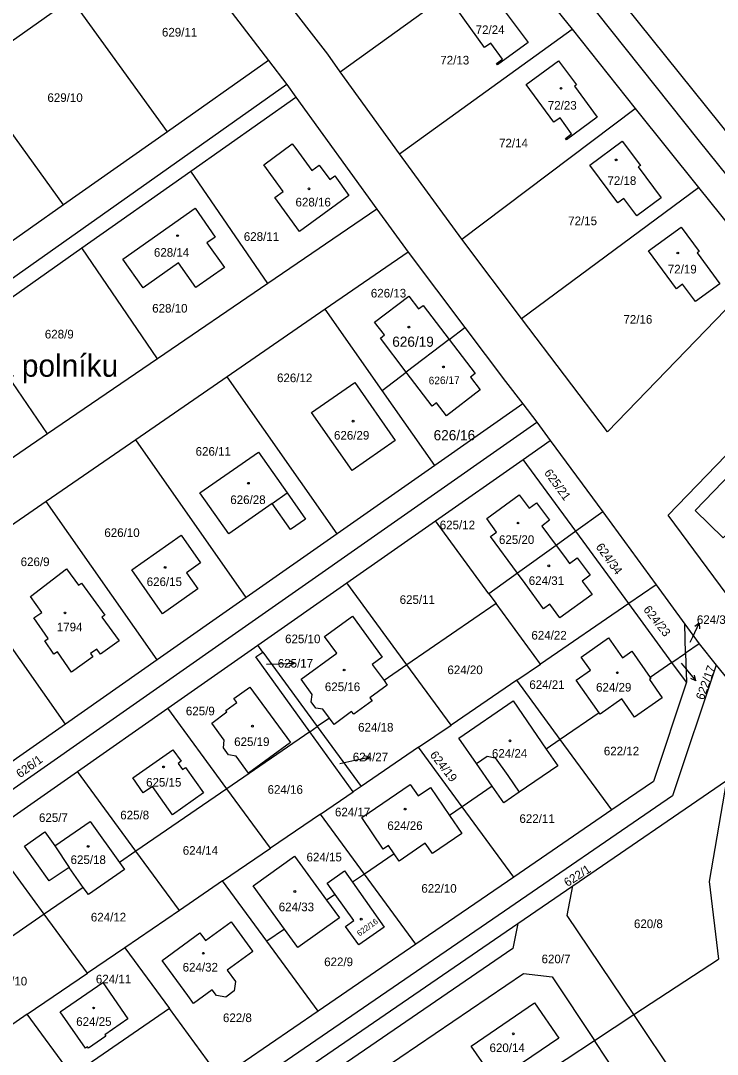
# Model space of a CAD drawing. Extents: x -724107 to -720612, y -1045267 to -1038441.
# Drawn here: x -723114.1 to -722976.9, y -1042945.9 to -1042742.2 of the extents above; entities that cross this region are included whole.
import ezdxf

# ---------------------------------------------------------------- set-up
doc = ezdxf.new("R2010")
doc.units = 0
for name, color, linetype in [('Hranice parcel', 7, 'Continuous'), ('Parcelní čísla', 7, 'Continuous'), ('Pop  PČ popisy', 7, 'Continuous'), ('Vnitřní kresba', 7, 'Continuous'), ('Značky budov', 7, 'Continuous')]:
    doc.layers.add(name, color=color, linetype=linetype)

msp = doc.modelspace()

# ---------------------------------------------------------------- linework, layer by layer
at = {"layer": 'Hranice parcel'}
for p, q in [((-723085.01, -1042724.34), (-723065.3, -1042750.1)), ((-723051.16, -1042752.31), (-723017.94, -1042728.33)), ((-723017.94, -1042728.33), (-723005.52, -1042743.94)), ((-723104.11, -1042737.93), (-723120.15, -1042749.35)), ((-723085.21, -1042764.14), (-723104.11, -1042737.93)), ((-723039.5, -1042768.47), (-723005.52, -1042743.94)), ((-723005.52, -1042743.94), (-722993.11, -1042759.54)), ((-723065.3, -1042750.1), (-723085.21, -1042764.14)), ((-723065.3, -1042750.1), (-723061.67, -1042754.84)), ((-723105.64, -1042778.54), (-723124.47, -1042752.43)), ((-723039.5, -1042768.47), (-723051.16, -1042752.31)), ((-723061.67, -1042754.84), (-723279.63, -1042908.59)), ((-723061.67, -1042754.84), (-723059.9, -1042757.3)), ((-723080.59, -1042771.89), (-723059.9, -1042757.3)), ((-723059.9, -1042757.3), (-723043.98, -1042779.35)), ((-723027.23, -1042785.3), (-722993.11, -1042759.54)), ((-722993.11, -1042759.54), (-722980.65, -1042775.13)), ((-723085.21, -1042764.14), (-723105.64, -1042778.54)), ((-723027.23, -1042785.3), (-723039.5, -1042768.47)), ((-723102.05, -1042787.02), (-723080.59, -1042771.89)), ((-723065.45, -1042794.03), (-723080.59, -1042771.89)), ((-723015.46, -1042800.91), (-722980.65, -1042775.13)), ((-723105.64, -1042778.54), (-723126.07, -1042792.95)), ((-723043.98, -1042779.35), (-723065.45, -1042794.03)), ((-723043.98, -1042779.35), (-723037.83, -1042787.86)), ((-723015.46, -1042800.91), (-723027.23, -1042785.3)), ((-723123.52, -1042802.16), (-723102.05, -1042787.02)), ((-723087.13, -1042808.85), (-723102.05, -1042787.02)), ((-723037.83, -1042787.86), (-723054.11, -1042799.09)), ((-723037.83, -1042787.86), (-723026.62, -1042802.7)), ((-723065.45, -1042794.03), (-723087.13, -1042808.85)), ((-723054.11, -1042799.09), (-723073.46, -1042812.43)), ((-723042.89, -1042815.1), (-723054.11, -1042799.09)), ((-723108.81, -1042823.67), (-723123.52, -1042802.16)), ((-723029.72, -1042805.06), (-723026.62, -1042802.7)), ((-723029.72, -1042805.06), (-723038.17, -1042811.5)), ((-723087.13, -1042808.85), (-723108.81, -1042823.67)), ((-723073.46, -1042812.43), (-723091.45, -1042824.83)), ((-723051.79, -1042843.37), (-723073.46, -1042812.43)), ((-723042.89, -1042815.1), (-723038.17, -1042811.5)), ((-723032.54, -1042829.89), (-723042.89, -1042815.1)), ((-723015.21, -1042817.75), (-723032.54, -1042829.89)), ((-723015.21, -1042817.75), (-723012.48, -1042821.33)), ((-723220.07, -1042966.72), (-723012.48, -1042821.33)), ((-723012.48, -1042821.33), (-723009.81, -1042824.96)), ((-723108.81, -1042823.67), (-723130.49, -1042838.5)), ((-723091.45, -1042824.83), (-723109.07, -1042836.98)), ((-723069.69, -1042855.9), (-723091.45, -1042824.83)), ((-723015.14, -1042828.69), (-723009.81, -1042824.96)), ((-723009.81, -1042824.96), (-722999.49, -1042839)), ((-723032.43, -1042840.79), (-723015.14, -1042828.69)), ((-723004.78, -1042842.82), (-723015.14, -1042828.69)), ((-723032.54, -1042829.89), (-723051.79, -1042843.37)), ((-723109.07, -1042836.98), (-723127.24, -1042849.52)), ((-723087.22, -1042868.18), (-723109.07, -1042836.98)), ((-722999.49, -1042839), (-723004.78, -1042842.82)), ((-723049.86, -1042853.01), (-723032.43, -1042840.79)), ((-723021.89, -1042855.18), (-723032.43, -1042840.79)), ((-723051.79, -1042843.37), (-723069.69, -1042855.9)), ((-723004.78, -1042842.82), (-723008.66, -1042845.62)), ((-722994.32, -1042857.09), (-723004.78, -1042842.82)), ((-723008.66, -1042845.62), (-723016.27, -1042851.12)), ((-723105.3, -1042880.85), (-723127.24, -1042849.52)), ((-723016.27, -1042851.12), (-723021.89, -1042855.18)), ((-723067.41, -1042865.29), (-723049.86, -1042853.01)), ((-723038.03, -1042869.16), (-723049.86, -1042853.01)), ((-722988.95, -1042853.42), (-722994.32, -1042857.09)), ((-722988.95, -1042853.42), (-722983.35, -1042861.11)), ((-723021.89, -1042855.18), (-723020.49, -1042857.09)), ((-723069.69, -1042855.9), (-723087.22, -1042868.18)), ((-723020.49, -1042857.09), (-723038.03, -1042869.16)), ((-723011.77, -1042869.01), (-723020.49, -1042857.09)), ((-722994.32, -1042857.09), (-723011.77, -1042869.01)), ((-722985.86, -1042868.7), (-722994.32, -1042857.09)), ((-722983.35, -1042861.11), (-722980.5, -1042865.01)), ((-722983.18, -1042866.86), (-722983.35, -1042861.11)), ((-723085.1, -1042877.68), (-723067.41, -1042865.29)), ((-723066.43, -1042866.63), (-723067.41, -1042865.29)), ((-722980.5, -1042865.01), (-722983.18, -1042866.86)), ((-722980.5, -1042865.01), (-722977.15, -1042869.19)), ((-723066.43, -1042866.63), (-723055.69, -1042881.31)), ((-722985.86, -1042868.7), (-722983.18, -1042866.86)), ((-722983.18, -1042866.86), (-722983.02, -1042872.58)), ((-723087.22, -1042868.18), (-723105.3, -1042880.85)), ((-723038.03, -1042869.16), (-723042.55, -1042872.27)), ((-723029.34, -1042881.01), (-723038.03, -1042869.16)), ((-723016.42, -1042872.19), (-723011.77, -1042869.01)), ((-722985.86, -1042868.7), (-722990.13, -1042871.64)), ((-722983.02, -1042872.58), (-722985.86, -1042868.7)), ((-722977.15, -1042869.19), (-722970.2, -1042877.85)), ((-723016.42, -1042872.19), (-723029.34, -1042881.01)), ((-723007.88, -1042883.86), (-723016.42, -1042872.19)), ((-723102.91, -1042890.16), (-723085.1, -1042877.68)), ((-723073.48, -1042893.55), (-723085.1, -1042877.68)), ((-723053.28, -1042879.65), (-723055.69, -1042881.31)), ((-723000.21, -1042878.58), (-723007.88, -1042883.86)), ((-723105.3, -1042880.85), (-723123.19, -1042893.37)), ((-723057.18, -1042882.33), (-723055.69, -1042881.31)), ((-723055.69, -1042881.31), (-723047.06, -1042893.11)), ((-723035.75, -1042885.39), (-723029.34, -1042881.01)), ((-723057.18, -1042882.33), (-723073.48, -1042893.55)), ((-723048.64, -1042894.19), (-723057.18, -1042882.33)), ((-723007.88, -1042883.86), (-723010.61, -1042885.74)), ((-722997.72, -1042897.73), (-723007.88, -1042883.86)), ((-723035.75, -1042885.39), (-723047.06, -1042893.11)), ((-723027.15, -1042897.13), (-723035.75, -1042885.39)), ((-723120.86, -1042902.73), (-723102.91, -1042890.16)), ((-723091.41, -1042905.88), (-723102.91, -1042890.16)), ((-723005.36, -1042912.67), (-722975.11, -1042891.93)), ((-723073.48, -1042893.55), (-723091.41, -1042905.88)), ((-723064.88, -1042905.29), (-723073.48, -1042893.55)), ((-723055.06, -1042898.58), (-723048.64, -1042894.19)), ((-723047.06, -1042893.11), (-723048.64, -1042894.19)), ((-723021.25, -1042893.06), (-723027.15, -1042897.13)), ((-723027.15, -1042897.13), (-723029.65, -1042898.85)), ((-723017.02, -1042910.97), (-723027.15, -1042897.13)), ((-722997.72, -1042897.73), (-723017.02, -1042910.97)), ((-723055.06, -1042898.58), (-723064.88, -1042905.29)), ((-723046.4, -1042910.38), (-723055.06, -1042898.58)), ((-723109.47, -1042918.3), (-723120.86, -1042902.73)), ((-723091.41, -1042905.88), (-723094.66, -1042908.12)), ((-723082.85, -1042917.56), (-723091.41, -1042905.88)), ((-723074.33, -1042911.74), (-723064.88, -1042905.29)), ((-723040.56, -1042906.36), (-723046.4, -1042910.38)), ((-723046.4, -1042910.38), (-723048.76, -1042912)), ((-723036.28, -1042924.18), (-723046.4, -1042910.38)), ((-723074.33, -1042911.74), (-723082.85, -1042917.56)), ((-723065.62, -1042923.62), (-723074.33, -1042911.74)), ((-723017.02, -1042910.97), (-723036.28, -1042924.18)), ((-723016.22, -1042920.12), (-723005.36, -1042912.67)), ((-723101.76, -1042913), (-723109.47, -1042918.3)), ((-723052.19, -1042914.37), (-723053.86, -1042915.52)), ((-723109.47, -1042918.3), (-723127.66, -1042930.82)), ((-723100.95, -1042929.93), (-723109.47, -1042918.3)), ((-723082.85, -1042917.56), (-723093.57, -1042924.88)), ((-723163.54, -1043021.15), (-723016.22, -1042920.12)), ((-723062.14, -1042921.22), (-723065.62, -1042923.62)), ((-723093.57, -1042924.88), (-723100.95, -1042929.93)), ((-723093.57, -1042924.88), (-723084.82, -1042936.83)), ((-723055.53, -1042937.38), (-723065.62, -1042923.62)), ((-723036.28, -1042924.18), (-723055.53, -1042937.38)), ((-722993.36, -1042938.06), (-722976.7, -1042927.12)), ((-723112.8, -1042938.01), (-723100.95, -1042929.93)), ((-723084.82, -1042936.83), (-723103.98, -1042950.03)), ((-723074.76, -1042950.56), (-723084.82, -1042936.83)), ((-723112.8, -1042938.01), (-723119.2, -1042942.39)), ((-723103.98, -1042950.03), (-723112.8, -1042938.01)), ((-723055.53, -1042937.38), (-723074.76, -1042950.56)), ((-723001.11, -1042943.15), (-722993.36, -1042938.06)), ((-722979.78, -1042958.24), (-722993.36, -1042938.06)), ((-723018.97, -1042954.88), (-723001.11, -1042943.15)), ((-722987.67, -1042963.43), (-723001.11, -1042943.15))]:
    msp.add_line(p, q, dxfattribs=at)
for points in [[(-723144.12, -1042553.98), (-723118.34, -1042585.2), (-723086.65, -1042624.83), (-723066.46, -1042650.43), (-723039.88, -1042683.34), (-723014.05, -1042715.66), (-722976.35, -1042762.64), (-722937.34, -1042811.96)], [(-723148.19, -1042556.33), (-723122.67, -1042588.56), (-723090.95, -1042628.16), (-723070.53, -1042653.76), (-723043.99, -1042686.69), (-723017.98, -1042718.84), (-722980.48, -1042765.97), (-722941.81, -1042813.99), (-722937.16, -1042827.15)], [(-723020.43, -1042750.7), (-723019.22, -1042749.82), (-723021.54, -1042746.65), (-723022.76, -1042747.52), (-723028.15, -1042740.07), (-723021.8, -1042735.37), (-723018.26, -1042740.17), (-723018.68, -1042740.49), (-723014.2, -1042746.57), (-723020.24, -1042750.96), (-723020.43, -1042750.7)], [(-723051.16, -1042752.31), (-723053.64, -1042748.87), (-723062.52, -1042737.28)], [(-723006.61, -1042765.7), (-723006.79, -1042765.44), (-723005.63, -1042764.55), (-723007.89, -1042761.38), (-723009.09, -1042762.23), (-723014.59, -1042754.79), (-723008.2, -1042750.14), (-723004.67, -1042754.89), (-723005.03, -1042755.15), (-723000.61, -1042761.25), (-723006.61, -1042765.7)], [(-722988, -1042777.14), (-722992.75, -1042780.72), (-722995.33, -1042777.29), (-722996.52, -1042778.11), (-723002.02, -1042770.69), (-722995.64, -1042766.01), (-722992.03, -1042770.75), (-722992.48, -1042771.06), (-722988, -1042777.14)], [(-723057.28, -1042771.06), (-723056.76, -1042771.76), (-723055.35, -1042770.73), (-723053.24, -1042773.52), (-723052.26, -1042772.84), (-723049.47, -1042776.69), (-723059.2, -1042783.75), (-723064.04, -1042777.07), (-723062.43, -1042775.89), (-723066.24, -1042770.64), (-723060.61, -1042766.52), (-723059.93, -1042767.45), (-723057.28, -1042771.06)], [(-722980.65, -1042775.13), (-722967.61, -1042791.26), (-722998.53, -1042823.25), (-723015.46, -1042800.91)], [(-723083.02, -1042789.97), (-723089.98, -1042794.88), (-723093.95, -1042789.22), (-723079.74, -1042779.21), (-723075.77, -1042784.87), (-723077.41, -1042786), (-723073.95, -1042790.86), (-723079.59, -1042794.84), (-723083.02, -1042789.97)], [(-722976.45, -1042794.1), (-722981.23, -1042797.55), (-722983.77, -1042794.17), (-722984.99, -1042795.04), (-722990.46, -1042787.59), (-722984.05, -1042782.94), (-722980.49, -1042787.71), (-722980.86, -1042787.99), (-722976.45, -1042794.1)], [(-723038.17, -1042811.5), (-723043.27, -1042804.79), (-723042.47, -1042804.16), (-723044.42, -1042801.63), (-723037.68, -1042796.52), (-723035.74, -1042799.03), (-723034.82, -1042798.36), (-723029.72, -1042805.06)], [(-723026.62, -1042802.7), (-723018.6, -1042813.32), (-723015.21, -1042817.75)], [(-723029.72, -1042805.06), (-723024.63, -1042811.76), (-723025.54, -1042812.46), (-723023.6, -1042815), (-723030.24, -1042820.09), (-723032.19, -1042817.53), (-723033.08, -1042818.21), (-723038.17, -1042811.5)], [(-722969.94, -1042862.19), (-722986.6, -1042839.69), (-722956.19, -1042808.22)], [(-723056.81, -1042819.43), (-723048.33, -1042813.53), (-723040.34, -1042824.94), (-723048.82, -1042830.85), (-723056.81, -1042819.43)], [(-723058.02, -1042840.45), (-723060.98, -1042842.5), (-723064.58, -1042837.36), (-723073.14, -1042843.34), (-723078.79, -1042835.27), (-723067.29, -1042827.22), (-723061.64, -1042835.27), (-723058.02, -1042840.45)], [(-722973.98, -1042831.2), (-722960.35, -1042844.44), (-722967.67, -1042851.97), (-722970.7, -1042849.03), (-722969.91, -1042848.22), (-722974.95, -1042843.33), (-722975.74, -1042844.13), (-722981.26, -1042838.75), (-722973.98, -1042831.2)], [(-723016.27, -1042851.12), (-723021.57, -1042843.9), (-723020.4, -1042843.02), (-723022.33, -1042840.32), (-723015.96, -1042835.67), (-723014, -1042838.31), (-723012.52, -1042837.24), (-723009.94, -1042840.67), (-723011.45, -1042841.81), (-723008.66, -1042845.62)], [(-722999.49, -1042839), (-722997.71, -1042841.42), (-722988.95, -1042853.42)], [(-723078.69, -1042849.06), (-723081.45, -1042851.01), (-723079.22, -1042854.2), (-723086.19, -1042859.08), (-723092.24, -1042850.44), (-723082.52, -1042843.61), (-723078.69, -1042849.06)], [(-723008.66, -1042845.62), (-723007.03, -1042847.83), (-723006.06, -1042849.16), (-723004.51, -1042848.05), (-723001.97, -1042851.5), (-723003.52, -1042852.64), (-723001.56, -1042855.32), (-723007.96, -1042859.9), (-723009.92, -1042857.21), (-723011.13, -1042858.1), (-723014.77, -1042853.16), (-723016.27, -1042851.12)], [(-723094.72, -1042864.44), (-723098.41, -1042867.04), (-723099.07, -1042866.08), (-723100.32, -1042866.93), (-723099.89, -1042867.56), (-723104.12, -1042870.58), (-723106.87, -1042866.6), (-723107.55, -1042867.06), (-723109.35, -1042864.4), (-723108.69, -1042863.95), (-723111.51, -1042859.91), (-723109.96, -1042858.83), (-723112.19, -1042855.67), (-723105.06, -1042850.24), (-723102.71, -1042853.45), (-723102.15, -1042853.04), (-723097.54, -1042859.37), (-723098.11, -1042859.79), (-723094.72, -1042864.44)], [(-723053.28, -1042879.65), (-723054.59, -1042877.87), (-723055.98, -1042877.68), (-723056.88, -1042876.43), (-723056.68, -1042874.98), (-723058.85, -1042871.99), (-723051.85, -1042866.88), (-723054.24, -1042863.58), (-723048.76, -1042859.55), (-723042.89, -1042867.61), (-723044.88, -1042869.07), (-723042.55, -1042872.27)], [(-723000.21, -1042878.58), (-723004.7, -1042872.2), (-723001.92, -1042870.23), (-723003.76, -1042867.63), (-722998.37, -1042863.86), (-722995.59, -1042867.78), (-722993.76, -1042866.49), (-722990.13, -1042871.64)], [(-723057.18, -1042882.33), (-723067.8, -1042867.59), (-723066.43, -1042866.63)], [(-722977.15, -1042869.19), (-722985.73, -1042894.97), (-723021.14, -1042919.26), (-723083.73, -1042962.18), (-723166.2, -1043018.73)], [(-722990.13, -1042871.64), (-722990, -1042871.83), (-722990.3, -1042872.04), (-722987.77, -1042875.64), (-722993.2, -1042879.43), (-722995.73, -1042875.83), (-723000, -1042878.87), (-723000.21, -1042878.58)], [(-723069.24, -1042890.49), (-723071.68, -1042887.17), (-723073.16, -1042886.89), (-723074.18, -1042885.5), (-723074.03, -1042883.98), (-723076.48, -1042880.63), (-723073.49, -1042878.44), (-723073.7, -1042878.16), (-723071.56, -1042876.57), (-723072.11, -1042875.81), (-723069, -1042873.52), (-723060.99, -1042884.44), (-723069.24, -1042890.49)], [(-723042.55, -1042872.27), (-723041.9, -1042873.17), (-723045.32, -1042875.67), (-723044.89, -1042876.23), (-723048.52, -1042878.9), (-723048.98, -1042878.34), (-723052.38, -1042880.88), (-723053.28, -1042879.65)], [(-722983.02, -1042872.58), (-722989.52, -1042892.11), (-722997.72, -1042897.73)], [(-723021.25, -1042893.06), (-723024.35, -1042888.59), (-723027.81, -1042883.61), (-723017.15, -1042876.26), (-723010.61, -1042885.74)], [(-723089.96, -1042894.35), (-723092.02, -1042891.41), (-723084.11, -1042885.88), (-723082.51, -1042888.13), (-723083.11, -1042888.56), (-723082.24, -1042889.8), (-723081.61, -1042889.38), (-723078.08, -1042894.4), (-723084.18, -1042898.69), (-723088.16, -1042893.1), (-723089.96, -1042894.35)], [(-723010.61, -1042885.74), (-723008.32, -1042889.05), (-723015.91, -1042894.23), (-723018.98, -1042896.33), (-723021.25, -1042893.06)], [(-722975.11, -1042891.93), (-722978.52, -1042911.81), (-722976.7, -1042927.12)], [(-723040.56, -1042906.36), (-723041.67, -1042904.75), (-723042.71, -1042905.45), (-723046.93, -1042899.24), (-723037.41, -1042892.75), (-723035.85, -1042894.94), (-723033.39, -1042893.34), (-723029.65, -1042898.85)], [(-723101.76, -1042913), (-723104.57, -1042909.05), (-723108.46, -1042911.7), (-723113.34, -1042904.87), (-723109.35, -1042902.06), (-723107.36, -1042904.84), (-723100.44, -1042899.99), (-723094.66, -1042908.12)], [(-723029.65, -1042898.85), (-723027.24, -1042902.41), (-723033, -1042906.35), (-723034.42, -1042904.29), (-723039.55, -1042907.84), (-723040.56, -1042906.36)], [(-723094.66, -1042908.12), (-723093.68, -1042909.5), (-723100.73, -1042914.43), (-723101.76, -1042913)], [(-723062.14, -1042921.22), (-723068.3, -1042912.68), (-723060.15, -1042906.82), (-723053.86, -1042915.52)], [(-723052.19, -1042914.37), (-723053.75, -1042912.19), (-723050.35, -1042909.74), (-723048.76, -1042912)], [(-723048.76, -1042912), (-723042.55, -1042920.83), (-723047.53, -1042924.35), (-723050.13, -1042920.73), (-723048.49, -1042919.51), (-723052.19, -1042914.37)], [(-722993.36, -1042938.06), (-723006.51, -1042918.51), (-723005.36, -1042912.67)], [(-723053.86, -1042915.52), (-723051.35, -1042919), (-723059.51, -1042924.87), (-723062.14, -1042921.22)], [(-723016.22, -1042920.12), (-723017.18, -1042925.03), (-723160.97, -1043023.63)], [(-723080.05, -1042935.85), (-723081.17, -1042934.32), (-723086.23, -1042927.41), (-723078.81, -1042921.97), (-723077.7, -1042923.49), (-723072.66, -1042919.79), (-723068.44, -1042925.56), (-723068.4, -1042925.61), (-723073.42, -1042929.31), (-723071.78, -1042931.56), (-723072.07, -1042933.41), (-723073.71, -1042934.61), (-723075.56, -1042934.32), (-723076.39, -1042933.18), (-723080.05, -1042935.85)], [(-723046.41, -1042951.26), (-723015.08, -1042929.97), (-723009.42, -1042930.61), (-723001.11, -1042943.15)], [(-723106.29, -1042937.53), (-723097.91, -1042931.76), (-723092.98, -1042938.9), (-723097.52, -1042942.03), (-723097.34, -1042942.3), (-723100.76, -1042944.66), (-723100.94, -1042944.39), (-723101.35, -1042944.68), (-723106.29, -1042937.53)], [(-723012.92, -1042935.72), (-723008.13, -1042942.72), (-723020.61, -1042951.2), (-723025.39, -1042944.31), (-723012.92, -1042935.72)]]:
    msp.add_lwpolyline(points, dxfattribs=at)
at = {"layer": 'Pop  PČ popisy'}
for p, q in [((-722981.75, -1042863.65), (-722980.48, -1042860.93)), ((-722980.48, -1042860.93), (-722981.36, -1042861.63)), ((-722980.48, -1042860.93), (-722980.45, -1042862.05)), ((-722982.24, -1042864.71), (-722981.75, -1042863.65)), ((-723065.69, -1042869.05), (-723063.17, -1042868.96)), ((-723063.17, -1042868.96), (-723060.17, -1042868.85)), ((-723060.17, -1042868.85), (-723061.19, -1042868.39)), ((-723060.17, -1042868.85), (-723061.15, -1042869.39)), ((-722984.05, -1042868.83), (-722983.07, -1042870)), ((-722983.07, -1042870), (-722981.14, -1042872.3)), ((-722981.14, -1042872.3), (-722982.17, -1042871.85)), ((-722981.14, -1042872.3), (-722981.4, -1042871.21)), ((-723051.24, -1042888.6), (-723048.32, -1042887.96)), ((-723048.32, -1042887.96), (-723045.39, -1042887.34)), ((-723045.39, -1042887.34), (-723046.47, -1042887.05)), ((-723045.39, -1042887.34), (-723046.26, -1042888.03))]:
    msp.add_line(p, q, dxfattribs=at)
at = {"layer": 'Vnitřní kresba'}
for p, q in [((-723064.58, -1042837.36), (-723061.64, -1042835.27)), ((-723018.2, -1042890.97), (-723015.91, -1042894.23)), ((-723107.36, -1042904.84), (-723104.57, -1042909.05))]:
    msp.add_line(p, q, dxfattribs=at)
msp.add_lwpolyline([(-723024.35, -1042888.59), (-723022.24, -1042887.17), (-723020.65, -1042887.49), (-723018.2, -1042890.97)], dxfattribs=at)
at = {"layer": 'Značky budov'}
for centre in [(-723007.7, -1042755.57), (-722996.86, -1042769.67), (-723057.33, -1042775.37), (-723083.2, -1042784.6), (-722984.71, -1042788.02), (-723037.65, -1042802.61), (-723030.86, -1042810.46), (-723048.64, -1042821.15), (-723069.26, -1042833.38), (-723016.17, -1042841.21), (-723010.12, -1042849.65), (-723085.67, -1042849.96), (-723105.37, -1042858.93), (-723050.42, -1042870.17), (-722996.61, -1042870.71), (-723068.46, -1042881.23), (-723017.75, -1042884.12), (-723085.96, -1042889.26), (-723038.4, -1042897.57), (-723100.8, -1042904.93), (-723060.11, -1042913.82), (-723047.04, -1042919.27), (-723078.13, -1042925.98), (-723099.73, -1042936.76), (-723017.09, -1042941.85)]:
    msp.add_circle(centre, 0.175, dxfattribs=at)

# ---------------------------------------------------------------- texts
at = {"layer": 'Parcelní čísla'}
for s, height, p in [('629/11', 1.7, (-723086.28, -1042745.36)), ('72/24', 1.7, (-723024.51, -1042744.88)), ('72/13', 1.7, (-723031.47, -1042750.87)), ('629/10', 1.7, (-723108.83, -1042758.25)), ('72/23', 1.7, (-723010.3, -1042759.77)), ('72/14', 1.7, (-723019.9, -1042767.21)), ('72/18', 1.7, (-722998.56, -1042774.6)), ('628/16', 1.7, (-723059.98, -1042778.84)), ('72/15', 1.7, (-723006.29, -1042782.53)), ('628/11', 1.7, (-723070.16, -1042785.62)), ('628/14', 1.7, (-723087.86, -1042788.75)), ('72/19', 1.7, (-722986.67, -1042792.04)), ('626/13', 1.7, (-723045.15, -1042796.78)), ('628/10', 1.7, (-723088.2, -1042799.75)), ('72/16', 1.7, (-722995.41, -1042801.94)), ('628/9', 1.7, (-723109.34, -1042804.85)), ('626/19', 2, (-723040.93, -1042806.49)), ('626/12', 1.7, (-723063.62, -1042813.46)), ('626/29', 1.7, (-723052.4, -1042824.78)), ('626/16', 2, (-723032.78, -1042824.91)), ('626/11', 1.7, (-723079.65, -1042827.95)), ('626/28', 1.7, (-723072.82, -1042837.47)), ('625/12', 1.7, (-723031.58, -1042842.44)), ('626/10', 1.7, (-723097.62, -1042843.96)), ('625/20', 1.7, (-723019.92, -1042845.34)), ('626/9', 1.7, (-723114.1, -1042849.7)), ('624/31', 1.7, (-723014.05, -1042853.42)), ('626/15', 1.7, (-723089.28, -1042853.63)), ('625/11', 1.7, (-723039.47, -1042857.15)), ('624/35', 1.7, (-722980.95, -1042861.1)), ('1794', 1.7, (-723106.98, -1042862.55)), ('625/10', 1.7, (-723062.03, -1042864.89)), ('624/22', 1.7, (-723013.53, -1042864.17)), ('625/17', 1.7, (-723063.47, -1042869.7)), ('624/20', 1.7, (-723030.07, -1042870.99)), ('625/16', 1.7, (-723054.2, -1042874.33)), ('624/21', 1.7, (-723013.94, -1042873.9)), ('624/29', 1.7, (-723000.8, -1042874.42)), ('625/9', 1.7, (-723081.57, -1042879.1)), ('624/18', 1.7, (-723047.65, -1042882.3)), ('625/19', 1.7, (-723072.06, -1042885.15)), ('624/24', 1.7, (-723021.3, -1042887.45)), ('622/12', 1.7, (-722999.27, -1042886.99)), ('624/27', 1.7, (-723048.7, -1042888.16)), ('625/15', 1.7, (-723089.4, -1042893.14)), ('624/16', 1.7, (-723065.48, -1042894.56)), ('625/7', 1.7, (-723110.49, -1042900.11)), ('625/8', 1.7, (-723094.49, -1042899.6)), ('624/17', 1.7, (-723052.21, -1042899)), ('622/11', 1.7, (-723015.89, -1042900.3)), ('624/26', 1.7, (-723041.9, -1042901.68)), ('625/18', 1.7, (-723104.27, -1042908.39)), ('624/14', 1.7, (-723082.18, -1042906.57)), ('624/15', 1.7, (-723057.81, -1042907.88)), ('622/10', 1.7, (-723035.2, -1042914.05)), ('624/33', 1.7, (-723063.28, -1042917.7)), ('624/12', 1.7, (-723100.28, -1042919.71)), ('620/8', 1.7, (-722993.34, -1042921.02)), ('622/9', 1.7, (-723054.34, -1042928.52)), ('620/7', 1.7, (-723011.53, -1042927.95)), ('624/32', 1.7, (-723082.2, -1042929.58)), ('624/10', 1.7, (-723119.77, -1042932.32)), ('624/11', 1.7, (-723099.29, -1042931.92)), ('624/25', 1.7, (-723103.16, -1042940.28)), ('622/8', 1.7, (-723074.27, -1042939.54)), ('620/14', 1.7, (-723021.78, -1042945.45))]:
    msp.add_text(s, height=height, dxfattribs=at).set_placement(p)
for s, height, rotation, p in [('626/17', 1.495, 1, (-723033.75, -1042813.89)), ('625/21', 1.7, 306, (-723011.11, -1042831.33)), ('624/34', 1.7, 306, (-723000.94, -1042845.93)), ('624/23', 1.7, 308, (-722991.59, -1042858.29)), ('622/17', 1.7, 70, (-722979.62, -1042876.2)), ('624/19', 1.7, 308, (-723033.62, -1042886.93)), ('626/1', 1.7, 36, (-723114.21, -1042891.52)), ('622/1', 1.7, 33, (-723006.43, -1042912.95)), ('622/16', 1.139, 36, (-723047.38, -1042922.69))]:
    msp.add_text(s, height=height, rotation=rotation, dxfattribs=at).set_placement(p)
at = {"layer": 'Pop  PČ popisy'}
msp.add_text('Na polníku', height=4.4, dxfattribs=at).set_placement((-723123.02, -1042812.39))

doc.saveas('drawing.dxf')
